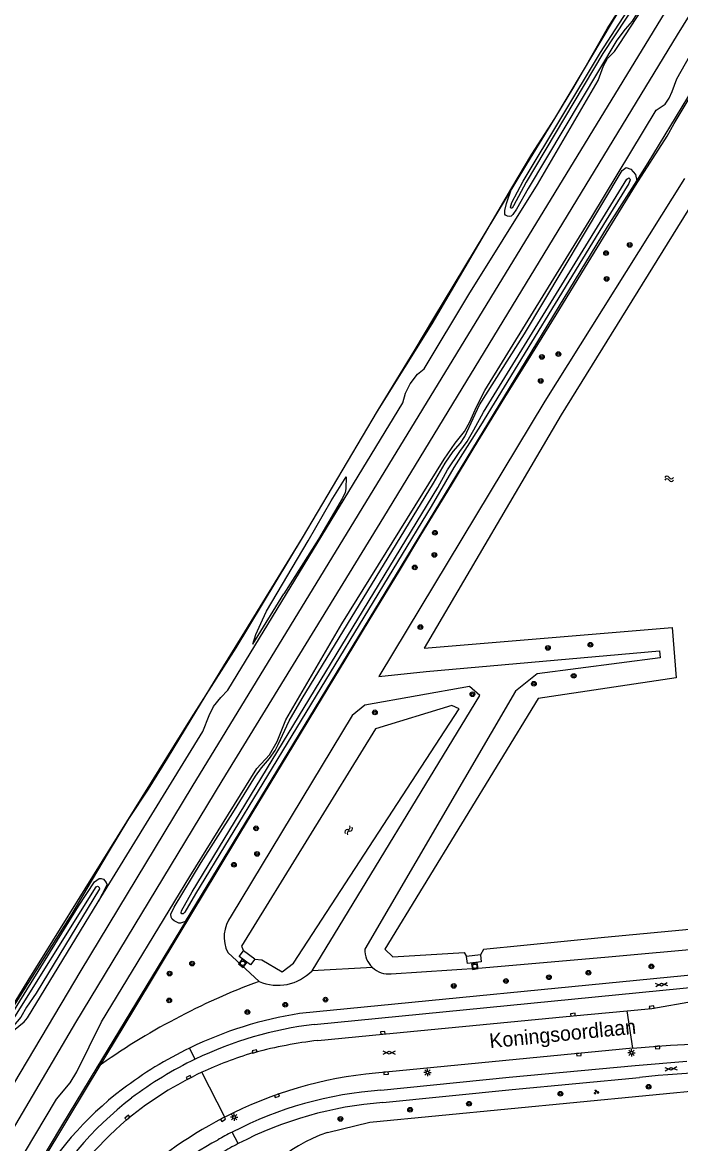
# Model space of a CAD drawing. Extents: x 136000 to 141000, y 400494 to 402006.
# Drawn here: x 137790.9 to 137903.1, y 400690.1 to 400881.2 of the extents above; entities that cross this region are included whole.
import ezdxf

# ---------------------------------------------------------------- set-up
doc = ezdxf.new("R2010")
doc.units = 0
for name, color, linetype in [('gg-afsc-hekwerk', 7, 'Continuous'), ('gg-anno-openbare ruimte label', 7, 'Continuous'), ('gg-aspt-spoorlijn', 7, 'Continuous'), ('gg-knt-BGT kruinlijn', 7, 'Continuous'), ('gg-knt-verharding', 7, 'Continuous'), ('gg-kntw-bovenkant insteek waterloop', 7, 'Continuous'), ('gg-kntw-waterlijn', 7, 'Continuous'), ('gg-kwrk-uitstroombak niveau min 01', 7, 'Continuous'), ('gt-grn-groengrens', 7, 'Continuous'), ('gt-grn-weggrens', 7, 'Continuous'), ('gt-symb-boom', 7, 'Continuous'), ('gt-symb-gesloten verharding', 7, 'Continuous'), ('gt-symb-groenvak', 7, 'Continuous'), ('gt-symb-kolk', 7, 'Continuous'), ('gt-symb-lichtmast', 7, 'Continuous'), ('gt-symb-rioolschacht', 7, 'Continuous'), ('gt-symb-watersymbool', 7, 'Continuous'), ('gx-grn-maaiveld', 7, 'Continuous')]:
    doc.layers.add(name, color=color, linetype=linetype)

# ---------------------------------------------------------------- blocks, each defined once
blk = doc.blocks.new('gt0-BOOM')
at = {"layer": 'gt-symb-boom'}
for radius in [0.4, 0.2]:
    blk.add_circle((0, 0), radius, dxfattribs=at)
blk = doc.blocks.new('gt0-WA')
at = {"layer": 'gt-symb-watersymbool'}
for centre, start, end in [((-0.32, 0.02), 28.0725, 151.9275), ((0.43, 0.42), 208.0725, 331.9275), ((-0.32, -0.43), 28.0725, 151.9275), ((0.43, -0.03), 208.0725, 331.9275)]:
    blk.add_arc(centre, 0.425, start, end, dxfattribs=at)
blk = doc.blocks.new('gt0-GESVH1')
at = {"layer": 'gt-symb-gesloten verharding'}
for p, q in [((-0.99, -0.26), (0.01, 0.24)), ((0.01, -0.26), (-0.99, 0.24)), ((0.01, 0.24), (1.01, -0.26)), ((1.01, 0.24), (0.01, -0.26))]:
    blk.add_line(p, q, dxfattribs=at)
blk = doc.blocks.new('gt0-KOLK')
at = {"layer": 'gt-symb-kolk'}
blk.add_lwpolyline([(0, 0), (0.38, 0), (0.38, 0.4), (-0.38, 0.4), (-0.38, 0), (0, 0)], dxfattribs=at)
blk = doc.blocks.new('gt0-GRVAK')
at = {"layer": 'gt-symb-groenvak'}
for p, q in [((-0.11, 0.19), (-0.23, 0.24)), ((-0.18, 0.15), (0.09, 0.15)), ((-0.09, 0.21), (-0.16, 0.32)), ((-0.05, 0.21), (-0.05, 0.39)), ((0, 0.21), (0.06, 0.32)), ((0.02, 0.19), (0.13, 0.24)), ((0.26, -0.05), (0.2, 0.06)), ((0.3, -0.05), (0.3, 0.13)), ((0.35, -0.05), (0.41, 0.06)), ((-0.24, -0.23), (-0.36, -0.18)), ((-0.32, -0.26), (-0.05, -0.26)), ((-0.23, -0.21), (-0.29, -0.09)), ((-0.18, -0.2), (-0.18, -0.02)), ((-0.14, -0.21), (-0.07, -0.09)), ((-0.12, -0.23), (0, -0.18)), ((0.24, -0.07), (0.12, -0.02)), ((0.17, -0.11), (0.44, -0.11)), ((0.37, -0.07), (0.49, -0.02))]:
    blk.add_line(p, q, dxfattribs=at)
blk = doc.blocks.new('gt0-LMAST')
at = {"layer": 'gt-symb-lichtmast'}
for p, q in [((-0.18, 0.17), (-0.45, 0.44)), ((-0.01, 0.25), (-0.01, 0.62)), ((0.17, 0.17), (0.44, 0.44)), ((-0.26, 0), (-0.63, 0)), ((-0.18, -0.18), (-0.45, -0.45)), ((-0.01, -0.25), (-0.01, -0.63)), ((0.44, -0.45), (0.17, -0.18)), ((0.24, 0), (0.62, 0))]:
    blk.add_line(p, q, dxfattribs=at)
blk.add_circle((-0.01, 0), 0.25, dxfattribs=at)
blk = doc.blocks.new('gt0-RS')
at = {"layer": 'gt-symb-rioolschacht'}
blk.add_lwpolyline([(-0.5, -0.5), (0.5, -0.5), (0.5, 0.5), (-0.5, 0.5)], close=True, dxfattribs=at)
blk.add_circle((0, 0), 0.375, dxfattribs=at)

msp = doc.modelspace()

# ---------------------------------------------------------------- linework, layer by layer
at = {"layer": 'gg-afsc-hekwerk'}
for points in [[(137769.35, 400681.27), (137775.74, 400691.29), (137782.95, 400703.38), (137799.36, 400729.31), (137805.6, 400739.72), (137809.02, 400745.44), (137812.39, 400750.53), (137815.65, 400755.77), (137820.44, 400763.68), (137825.25, 400771.55), (137828.79, 400777.33), (137838.63, 400793.32), (137851.4, 400814.9), (137857.83, 400825.42), (137861.03, 400830.75), (137876.89, 400856.98), (137881.65, 400864.79), (137884.88, 400870.11), (137886.36, 400872.7), (137891.33, 400880.99), (137894.18, 400885.78), (137897.52, 400887.93)], [(137794.43, 400687.32), (137802.19, 400700.17), (137809.91, 400712.95), (137817.63, 400725.79), (137824.09, 400736.48), (137827.96, 400742.9), (137833.13, 400751.43), (137837.01, 400757.79), (137840.92, 400764.25), (137846.1, 400772.77), (137849.99, 400779.24), (137855.16, 400787.72), (137858.83, 400793.78), (137864.01, 400802.33), (137867.9, 400808.72), (137873.15, 400817.24), (137877.11, 400823.63), (137882.35, 400832.07), (137886.27, 400838.47), (137891.48, 400846.99), (137895.39, 400853.34), (137900.77, 400861.75), (137901.99, 400863.94), (137904.54, 400868.19)]]:
    msp.add_lwpolyline(points, dxfattribs=at)
at = {"layer": 'gg-aspt-spoorlijn'}
for points in [[(137684.39, 400500), (137744.11, 400612.49), (137758.14, 400637.99), (137767.29, 400654.44), (137776.33, 400670.33), (137785.75, 400686.66), (137800.01, 400710.76), (137824.92, 400751.95), (137852.49, 400796.89), (137902.56, 400879.02), (137911.76, 400893.92), (138126.55, 401245.58)], [(137679.97, 400500), (137705.76, 400548.66), (137729.98, 400594.29), (137757.16, 400644.72), (137784.91, 400692.76), (137800.89, 400719.61), (137819.85, 400750.94), (138062.16, 401147.54)]]:
    msp.add_lwpolyline(points, dxfattribs=at)
at = {"layer": 'gg-knt-BGT kruinlijn'}
for p, q in [((137890.65, 400846.32), (137895.6, 400854.19)), ((137818.69, 400727.98), (137890.65, 400846.32)), ((137846.08, 400803.75), (137846.02, 400801.71)), ((137846.02, 400801.71), (137845.9, 400801.06)), ((137845.44, 400800.08), (137841.34, 400793.12)), ((137845.9, 400801.06), (137845.44, 400800.08)), ((137841.34, 400793.12), (137835.45, 400783.78)), ((137830.15, 400775.2), (137835.45, 400783.78))]:
    msp.add_line(p, q, dxfattribs=at)
msp.add_lwpolyline([(137818.69, 400727.98), (137817.84, 400727.7), (137817.57, 400727.69), (137816.79, 400728.09), (137816.41, 400728.4), (137816.24, 400728.72), (137816.2, 400729.25), (137816.74, 400730.4), (137821.35, 400738.04), (137826.75, 400746.47), (137830.63, 400752.74), (137831.63, 400754.16), (137833.02, 400755.75), (137833.96, 400757.12), (137834.49, 400758.11), (137836.36, 400762.16), (137838.57, 400765.98), (137860.96, 400802.63), (137862.94, 400806.05), (137864.34, 400808.04), (137865.58, 400809.48), (137866.33, 400810.6), (137868.8, 400815.99), (137876.45, 400828.1), (137893.12, 400855.95), (137893.78, 400856.46), (137894.62, 400856.17), (137895.4, 400855.26), (137895.6, 400854.19)], dxfattribs=at)
at = {"layer": 'gg-knt-verharding'}
for p, q in [((137906.58, 400719.03), (137838.14, 400712.3)), ((137894.92, 400706.39), (137851.09, 400702.16)), ((137830.14, 400705.57), (137830.53, 400705.66)), ((137808.64, 400694.17), (137808.93, 400694.41)), ((137825.38, 400694.65), (137825.01, 400694.45))]:
    msp.add_line(p, q, dxfattribs=at)
for points in [[(137840.62, 400710.44), (137906.99, 400716.95), (137920.09, 400718.76)], [(137893.97, 400712.76), (137898.19, 400713.16), (137905.31, 400714.43), (137918.18, 400716.53), (137924.33, 400717.46), (137925.86, 400717.66)], [(137841.25, 400707.71), (137852.35, 400708.81), (137884.76, 400711.9), (137893.97, 400712.76)], [(137894.92, 400706.39), (137899.14, 400706.73), (137901.38, 400706.89), (137907.38, 400707.22), (137913.64, 400707.26), (137914.85, 400707.26), (137919.86, 400707.05), (137925.09, 400706.73), (137926.22, 400706.63)], [(137852.01, 400699.24), (137873.88, 400701.48), (137895.33, 400703.44), (137904.12, 400704.16)], [(137852.33, 400697.13), (137874.35, 400699.36), (137896.06, 400701.4)]]:
    msp.add_lwpolyline(points, dxfattribs=at)
for centre, radius, start, end in [((137848.78, 400645.63), 67.52, 99.0656, 115.8039), ((137848.33, 400646.4), 64.5, 96.8652, 115.704), ((137851.12, 400626.94), 81.38, 96.9627, 104.6569), ((137848.77, 400645.65), 67.49, 115.799, 127.2147), ((137848.32, 400646.41), 64.49, 115.6985, 127.0098), ((137847.69, 400646.54), 61.59, 106.5611, 115.1677), ((137847.69, 400646.51), 61.62, 115.1554, 128.9799), ((137857.42, 400632.69), 69.75, 95.204, 117.3421), ((137913.47, 400542.39), 159.96, 86.9997, 96.2484), ((137842.75, 400653.57), 57.55, 127.2092, 151.1057), ((137856.68, 400634.08), 65.32, 94.0977, 117.3428), ((137846.25, 400650.4), 60.06, 127.7285, 151.9855), ((137857.16, 400633.13), 64.18, 94.313, 117.3444), ((137857.96, 400630.97), 71.52, 117.4269, 134.3285), ((137854.31, 400641.65), 69.6, 131.0081, 147.9661), ((137853.83, 400635.81), 62.42, 118.3421, 152.149), ((137856.88, 400633.75), 65.71, 117.3633, 119.8285), ((137857.13, 400633.18), 64.12, 117.3369, 120.2161)]:
    msp.add_arc(centre, radius, start, end, dxfattribs=at)
at = {"layer": 'gg-kntw-bovenkant insteek waterloop'}
msp.add_line((137825.9, 400722.68), (137831.23, 400717.78), dxfattribs=at)
for points in [[(137903.73, 400854.58), (137879.94, 400816.65), (137851.64, 400769.71), (137859.74, 400770.58), (137899.51, 400774.1), (137899.58, 400772.91), (137878.63, 400770.15), (137874.96, 400767.23), (137849.28, 400723.28)], [(137840.26, 400719.6), (137868.86, 400766.47), (137867.1, 400768.01), (137849.24, 400764.83), (137847.11, 400763.06), (137826.49, 400728.93)], [(137853.77, 400719.06), (137869.24, 400720.11), (137890.81, 400721.93), (137924.68, 400725.05)]]:
    msp.add_lwpolyline(points, dxfattribs=at)
for centre, radius, start, end in [((137831.34, 400725.32), 6.05, 143.4363, 205.8736), ((137853.34, 400723.11), 4.07, 177.5733, 226.7953), ((137834.45, 400725.14), 8.03, 246.4339, 316.3447), ((137853.34, 400723.11), 4.07, 226.7998, 276.0204)]:
    msp.add_arc(centre, radius, start, end, dxfattribs=at)
at = {"layer": 'gg-kntw-waterlijn'}
for points in [[(137906.09, 400851.93), (137882.71, 400814.31), (137859.37, 400774.52), (137901.64, 400778.05), (137902.31, 400769.48), (137878.79, 400765.99), (137852.68, 400723.25), (137854.04, 400721.93), (137866.18, 400722.72), (137866.61, 400721.99)], [(137830.51, 400721.56), (137831.73, 400721.42), (137835.2, 400719.43), (137837.11, 400720.86), (137865.37, 400764.22), (137864.11, 400764.77), (137851.11, 400760.78), (137828.24, 400723.77), (137828.57, 400723)], [(137927.55, 400728.8), (137890.1, 400725.27), (137869.51, 400723.21), (137868.96, 400722.29)]]:
    msp.add_lwpolyline(points, dxfattribs=at)
at = {"layer": 'gg-kwrk-uitstroombak niveau min 01'}
for p, q in [((137830.51, 400721.56), (137828.57, 400723)), ((137868.96, 400722.29), (137866.61, 400721.99))]:
    msp.add_line(p, q, dxfattribs=at)
for points in [[(137830.51, 400721.56), (137829.79, 400720.6), (137827.85, 400722.04), (137828.57, 400723)], [(137868.96, 400722.29), (137869.11, 400721.1), (137866.77, 400720.8), (137866.61, 400721.99)]]:
    msp.add_lwpolyline(points, dxfattribs=at)
at = {"layer": 'gt-grn-groengrens'}
msp.add_line((137850.56, 400720.15), (137840.26, 400719.6), dxfattribs=at)
msp.add_lwpolyline([(137842.9, 400692.04), (137850.09, 400693.77), (137908.93, 400699.45), (137916.48, 400699.33), (137926.91, 400698.53)], dxfattribs=at)
for centre, radius, start, end in [((137872.66, 400606.31), 118.92, 110.3887, 125.5079), ((137850.95, 400667.91), 25.43, 108.4722, 157.0494)]:
    msp.add_arc(centre, radius, start, end, dxfattribs=at)
at = {"layer": 'gt-grn-weggrens'}
for p, q in [((137894.92, 400706.39), (137893.97, 400712.76)), ((137820.36, 400704.52), (137819.39, 400706.42)), ((137825.38, 400694.65), (137821.5, 400702.28)), ((137827.68, 400690.14), (137826.68, 400692.11))]:
    msp.add_line(p, q, dxfattribs=at)
at = {"layer": 'gx-grn-maaiveld'}
msp.add_line((137818.69, 400727.98), (137803.59, 400703.11), dxfattribs=at)
for points in [[(137803.81, 400731.3), (137821.67, 400760.32), (137822.73, 400763.05), (137823.46, 400764.62), (137824.72, 400766.15), (137825.91, 400767.4), (137855.76, 400816.35), (137856.17, 400818), (137856.97, 400819.6), (137858.24, 400821.24), (137859.35, 400822.16), (137866.99, 400834.79), (137878.69, 400853.53), (137889.01, 400871.26), (137889.94, 400873.76), (137890.6, 400875), (137891.79, 400876.21), (137892.62, 400877.39), (137899.49, 400887.95)], [(137896.53, 400887.33), (137896.97, 400887.13), (137897.31, 400886.81), (137897.5, 400886.45), (137897.54, 400886.02), (137897.43, 400885.64), (137894.82, 400881.35), (137893.62, 400880.02), (137892.23, 400878.12), (137877.13, 400852.85), (137875.11, 400849.31), (137874.47, 400848.41), (137874.18, 400848.13), (137873.88, 400848.07), (137873.59, 400848.12), (137873.26, 400848.32), (137873.12, 400848.5), (137873.15, 400849.09), (137873.41, 400850.3), (137874.34, 400852.97)], [(137874.34, 400850.48), (137876.27, 400854.08), (137889.45, 400876.02), (137895.78, 400885.88), (137896.02, 400886.01), (137896.2, 400885.72), (137895.78, 400884.91), (137889.81, 400875.83), (137876.76, 400853.93), (137874.58, 400849.9), (137874.35, 400849.51), (137874.14, 400849.49), (137874.09, 400849.67), (137874.34, 400850.48)], [(137874.34, 400852.97), (137877.72, 400858.7), (137881.65, 400864.79), (137886.36, 400872.7), (137890.59, 400880.05), (137894.18, 400885.78)], [(137780.45, 400670.57), (137796.73, 400697.68), (137799.03, 400700.47), (137800.19, 400702.37), (137804.36, 400710.86), (137819.42, 400735.64), (137830.86, 400754.04), (137833, 400756.36), (137834.33, 400758.64), (137835.78, 400762.31), (137845.37, 400778.71), (137862.77, 400806.72), (137864.66, 400809.48), (137866.25, 400811.43), (137867.15, 400813.09), (137868.28, 400815.67), (137869.7, 400818.43), (137887.94, 400848.02), (137898.92, 400866.19), (137900.46, 400867.22), (137901.12, 400868.23), (137901.67, 400869.36), (137902.43, 400871.53), (137907.83, 400881.06)], [(137895.6, 400854.19), (137897.53, 400857.25), (137907.22, 400873.14)], [(137761.05, 400667.31), (137769.35, 400681.27), (137775.13, 400689.98), (137782.95, 400703.38), (137791.89, 400717.9), (137819.73, 400762.65), (137827.31, 400774.61), (137838.63, 400793.32), (137851.4, 400814.9), (137860.72, 400829.8), (137874.34, 400852.97)], [(137894.43, 400854.53), (137894.51, 400854.34), (137894.27, 400853.71), (137890.38, 400847.47), (137868.97, 400812.46), (137864.42, 400805.33), (137860.56, 400798.67), (137820.4, 400732.7), (137818.56, 400729.55), (137818.29, 400729.31), (137818.09, 400729.29), (137817.96, 400729.47), (137818.01, 400729.79), (137819.83, 400733.04), (137861.68, 400801.94), (137863.37, 400804.94), (137865.46, 400808.07), (137866.68, 400809.74), (137867.87, 400811.73), (137869.5, 400814.73), (137893.94, 400854.44), (137894.28, 400854.65), (137894.43, 400854.53)], [(137830.15, 400775.2), (137830.67, 400776.87), (137831.82, 400779.39), (137832.51, 400780.83), (137839.62, 400792.85), (137843.51, 400799.64), (137846.08, 400803.75)], [(137786.59, 400702.61), (137779.23, 400690.59), (137777.8, 400688.14), (137777.21, 400687.46), (137776.34, 400686.78), (137775.97, 400686.69), (137775.52, 400686.81), (137775.21, 400687.03), (137774.97, 400687.43), (137774.85, 400687.91), (137774.88, 400688.3), (137775.02, 400688.71), (137776.36, 400691.23), (137788.79, 400711.71), (137800.44, 400730.59), (137803.2, 400734.72), (137803.98, 400735.29), (137804.34, 400735.32), (137804.73, 400735.17), (137805.18, 400734.62), (137805.27, 400734.31), (137805.25, 400734.06), (137803.81, 400731.3)], [(137776.13, 400689.13), (137777.1, 400690.93), (137786.18, 400705.94), (137788.19, 400709.49), (137803.48, 400733.91), (137803.68, 400733.99), (137803.84, 400733.96), (137804.01, 400733.75), (137804.06, 400733.54), (137793.23, 400715.79), (137791.62, 400713.36), (137790.64, 400711.68), (137788.46, 400709.15), (137787.52, 400707.15), (137787.18, 400705.94), (137786.46, 400704.37), (137777.24, 400689.35), (137776.7, 400688.62), (137776.41, 400688.49), (137776.23, 400688.49), (137776.1, 400688.68), (137776.13, 400689.13)], [(137786.59, 400702.61), (137788.11, 400705.36), (137788.55, 400707.65), (137788.78, 400708.46), (137789.03, 400709), (137789.37, 400709.41), (137791.2, 400710.88), (137791.76, 400711.54), (137803.81, 400731.3)], [(137803.59, 400703.11), (137797.55, 400693.15), (137784.5, 400671.34), (137779.76, 400663.27)]]:
    msp.add_lwpolyline(points, dxfattribs=at)

# ---------------------------------------------------------------- block references
at = {"layer": 'gt-symb-boom'}
for p in [(137894.43, 400843.24), (137890.38, 400841.86), (137890.47, 400837.45), (137879.44, 400824.17), (137882.25, 400824.64), (137879.25, 400820.07), (137861.22, 400794.2), (137861.12, 400790.43), (137857.78, 400788.3), (137858.75, 400778.14), (137880.46, 400774.58), (137887.71, 400775.12), (137878.08, 400768.47), (137884.86, 400769.83), (137867.61, 400766.7), (137850.98, 400763.61), (137830.74, 400743.85), (137830.9, 400739.49), (137826.96, 400737.65), (137819.83, 400720.82), (137815.98, 400719.1), (137887.38, 400719.24), (137898.11, 400720.32), (137864.43, 400717.01), (137873.32, 400717.84), (137880.64, 400718.49), (137815.92, 400714.53), (137835.71, 400713.79), (137842.56, 400714.66), (137829.24, 400712.54), (137897.63, 400699.83), (137882.6, 400698.62), (137856.98, 400695.91), (137867.02, 400696.93), (137845.11, 400694.35)]:
    msp.add_blockref('gt0-BOOM', p, dxfattribs=at)
at = {"layer": 'gt-symb-gesloten verharding'}
for p, rotation in [((137899.81, 400717.24), 4.073364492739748), ((137901.45, 400702.88), 4.073364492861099)]:
    msp.add_blockref('gt0-GESVH1', p, dxfattribs=dict(at, rotation=rotation))
msp.add_blockref('gt0-GESVH1', (137853.4, 400705.65), dxfattribs=at)
at = {"layer": 'gt-symb-groenvak'}
msp.add_blockref('gt0-GRVAK', (137888.71, 400698.92), dxfattribs=at)
at = {"layer": 'gt-symb-kolk'}
for p, rotation in [((137898.19, 400713.16), 10.08324653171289), ((137884.76, 400711.9), 5.447217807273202), ((137852.35, 400708.81), 5.6495710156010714), ((137830.53, 400705.66), 13.329697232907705), ((137899.14, 400706.73), -175.28997151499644), ((137885.73, 400705.5), -174.48774749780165), ((137852.87, 400702.32), -174.4716825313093), ((137819.34, 400701.21), 27.39510518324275), ((137834.21, 400698.47), -160.5595175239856), ((137808.93, 400694.41), 39.10090470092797), ((137825.01, 400694.45), -151.4532988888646)]:
    msp.add_blockref('gt0-KOLK', p, dxfattribs=dict(at, rotation=rotation))
at = {"layer": 'gt-symb-lichtmast'}
for p in [(137894.72, 400705.62), (137859.96, 400702.24), (137826.99, 400694.66)]:
    msp.add_blockref('gt0-LMAST', p, dxfattribs=at)
at = {"layer": 'gt-symb-rioolschacht'}
for p, rotation in [((137828.44, 400720.86), -126.1193408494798), ((137868.02, 400720.36), -169.76155744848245)]:
    msp.add_blockref('gt0-RS', p, dxfattribs=dict(at, rotation=rotation))
at = {"layer": 'gt-symb-watersymbool'}
msp.add_blockref('gt0-WA', (137901.07, 400803.4), dxfattribs=at)
at = {"layer": 'gt-symb-watersymbool', "rotation": 58.04322916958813}
msp.add_blockref('gt0-WA', (137846.47, 400743.47), dxfattribs=at)

# ---------------------------------------------------------------- texts
at = {"layer": 'gg-anno-openbare ruimte label'}
msp.add_text('Koningsoordlaan', height=2.5, rotation=5.7, dxfattribs=at).set_placement((137870.61, 400706.38))

doc.saveas('drawing.dxf')
